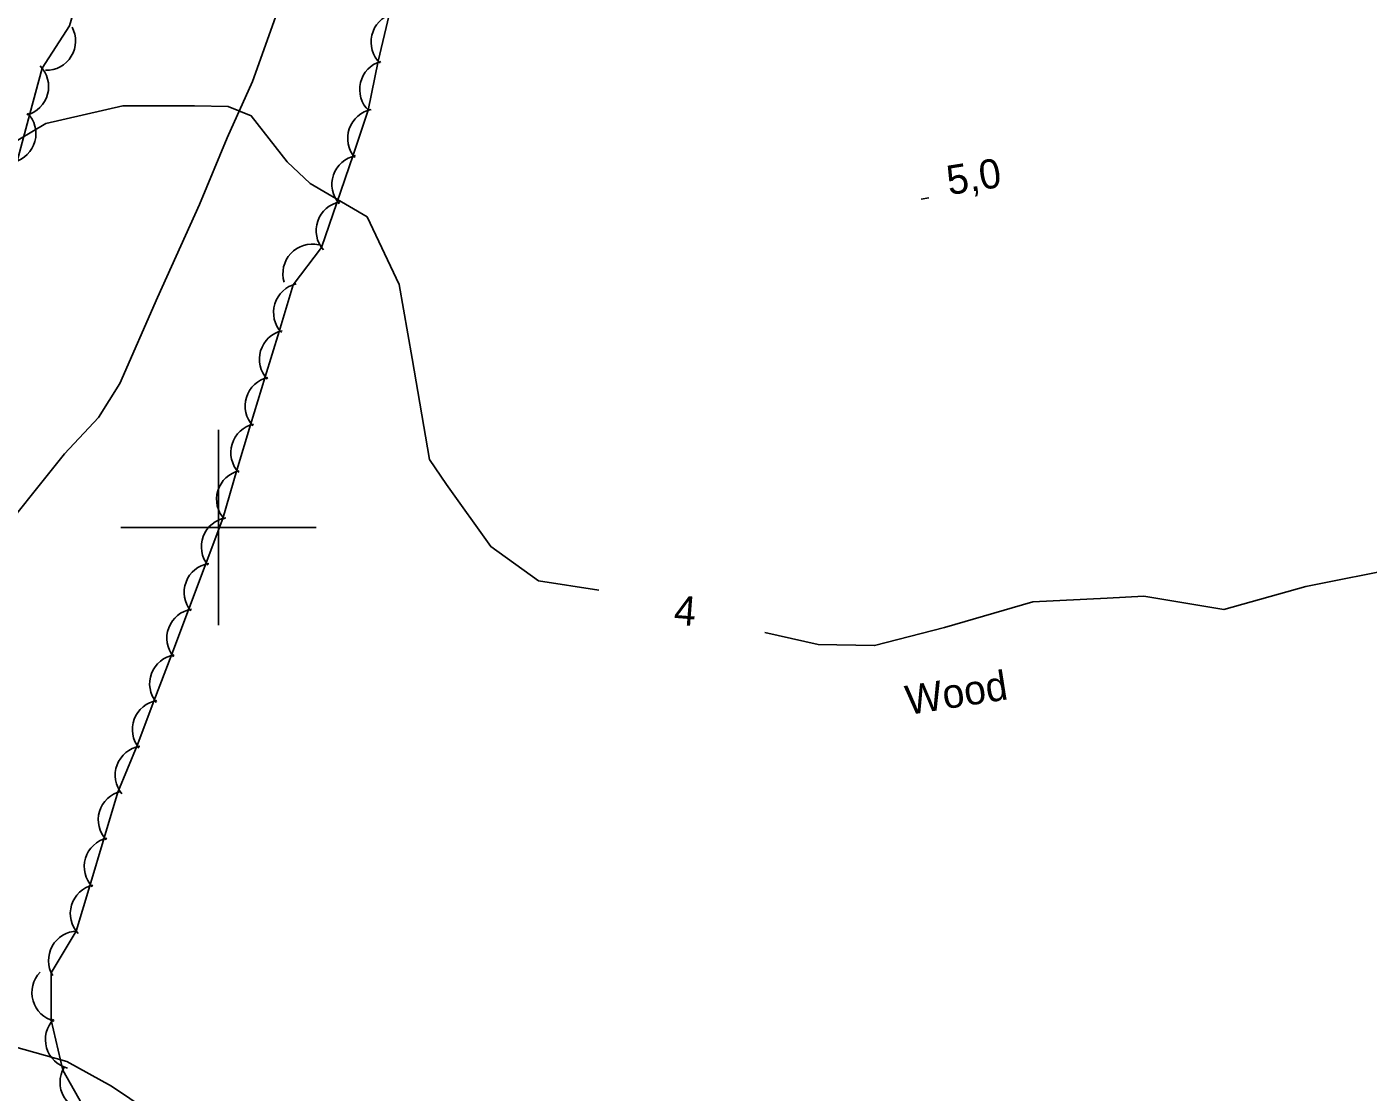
# Model space of a CAD drawing. Extents: x 646142 to 649934, y 5874075 to 5876351.
# Drawn here: x 646580.4 to 646717.7, y 5874542.2 to 5874651.3 of the extents above; entities that cross this region are included whole.
import ezdxf

# ---------------------------------------------------------------- set-up
doc = ezdxf.new("R2010")
doc.units = 0
for name, color, linetype in [('Niveau 2', 7, 'Continuous'), ('Niveau 22', 7, 'Continuous'), ('Niveau 3', 7, 'Continuous'), ('Niveau 44', 7, 'Continuous'), ('Niveau 61', 7, 'Continuous')]:
    doc.layers.add(name, color=color, linetype=linetype)

msp = doc.modelspace()

# ---------------------------------------------------------------- linework, layer by layer
at = {"layer": 'Niveau 2'}
for points in [[(646638.91, 5874593.59), (646632.75, 5874594.56), (646627.87, 5874598.06), (646623.35, 5874604.41), (646621.61, 5874606.98), (646619.81, 5874617.33), (646618.48, 5874624.88), (646615.2, 5874631.81), (646609.39, 5874635.23), (646607.03, 5874637.46), (646603.35, 5874642.17), (646600.97, 5874643.1), (646597.55, 5874643.18), (646590.2, 5874643.18), (646582.34, 5874641.37), (646574.04, 5874636.46)], [(646721.23, 5874595.94), (646711.29, 5874593.96), (646702.91, 5874591.63), (646694.7, 5874592.97), (646690.96, 5874592.79), (646683.35, 5874592.41), (646674.29, 5874589.79), (646667.15, 5874587.92), (646661.38, 5874588.04), (646655.93, 5874589.25)], [(646480.21, 5874558.48), (646488.86, 5874557.61), (646495.41, 5874558.37), (646509.57, 5874562.83), (646519.99, 5874565.33), (646528.98, 5874565.05), (646532.66, 5874562.69), (646537.88, 5874555.97), (646541.79, 5874553.68), (646544.25, 5874553.12), (646551.14, 5874553.26), (646557.15, 5874554.75), (646560.99, 5874554.71), (646566.13, 5874553.24), (646572.31, 5874549.01), (646576.8, 5874547.49), (646584.47, 5874545.34), (646589.04, 5874542.81), (646592.79, 5874540.28)]]:
    msp.add_lwpolyline(points, dxfattribs=at)
at = {"layer": 'Niveau 22'}
msp.add_lwpolyline([(646609.42, 5874693.26), (646609.95, 5874686.83), (646610.07, 5874679.66), (646609.96, 5874675.29), (646610.25, 5874670.37), (646609.7, 5874667.14), (646606.34, 5874653.68), (646603.47, 5874645.67), (646600.89, 5874639.92), (646598.04, 5874633.09), (646593.77, 5874623.55), (646589.9, 5874614.74), (646587.71, 5874611.26), (646584.25, 5874607.56), (646576.45, 5874597.85)], dxfattribs=at)
at = {"layer": 'Niveau 3'}
msp.add_line((646671.92, 5874633.63), (646672.71, 5874633.76), dxfattribs=at)
at = {"layer": 'Niveau 44'}
for points in [[(646579.34, 5874637.38), (646580.68, 5874642.35), (646581.95, 5874647.04), (646584.73, 5874651.39), (646586.1, 5874656.04), (646587.55, 5874660.99), (646588.79, 5874665.68), (646590.02, 5874670.63), (646592.26, 5874674.93), (646596.1, 5874678.22), (646598.87, 5874682.2), (646601.42, 5874686.67), (646605.72, 5874688.92), (646610.68, 5874688.85), (646616.18, 5874688.5), (646612.23, 5874691.33), (646607.39, 5874693.93), (646602.65, 5874694.99), (646597.57, 5874696.17), (646592.72, 5874696.04), (646588.84, 5874699.21), (646585.14, 5874702.35), (646579.25, 5874702.88)], [(646617.46, 5874652.49), (646616.33, 5874647.77), (646615.33, 5874642.74), (646613.77, 5874638.14), (646612.1, 5874633.27), (646610.53, 5874628.68), (646607.65, 5874624.86), (646606.2, 5874620.08), (646604.78, 5874615.44), (646603.28, 5874610.51), (646601.87, 5874605.87), (646600.45, 5874600.94), (646598.73, 5874596.4), (646596.92, 5874591.58), (646595.21, 5874587.04), (646593.39, 5874582.23), (646591.68, 5874577.68), (646589.69, 5874572.91), (646588.31, 5874568.25), (646586.83, 5874563.32), (646585.44, 5874558.67), (646582.88, 5874554.42), (646582.88, 5874549.57), (646584.05, 5874544.45), (646586.45, 5874540.23)]]:
    msp.add_lwpolyline(points, dxfattribs=at)
for centre, start, end in [((646618.61, 5874649.72), 106.5227, 226.5007), ((646582.37, 5874649.82), 268.6246, 28.6026), ((646579.61, 5874645.15), 284.8776, 44.8555), ((646617.45, 5874644.86), 106.5227, 226.5007), ((646578.31, 5874640.33), 284.8776, 44.8555), ((646616.22, 5874639.87), 101.1734, 221.1513), ((646614.6, 5874635.14), 101.1734, 221.1513), ((646612.99, 5874630.41), 101.1734, 221.1513), ((646609.59, 5874626.02), 77.1721, 197.15), ((646608.63, 5874622.03), 103.0677, 223.0456), ((646607.18, 5874617.24), 103.0677, 223.0456), ((646605.72, 5874612.46), 103.0677, 223.0456), ((646604.26, 5874607.68), 103.0677, 223.0456), ((646602.8, 5874602.9), 103.0677, 223.0456), ((646601.24, 5874598.05), 99.3602, 219.3381), ((646599.48, 5874593.37), 99.3602, 219.3381), ((646597.71, 5874588.69), 99.3602, 219.3381), ((646595.95, 5874584.01), 99.3602, 219.3381), ((646594.18, 5874579.33), 99.3602, 219.3381), ((646592.42, 5874574.65), 99.3602, 219.3381), ((646590.69, 5874570.08), 103.3968, 223.3748), ((646589.26, 5874565.29), 103.3968, 223.3748), ((646587.83, 5874560.49), 103.3968, 223.3748), ((646585.6, 5874555.69), 91.0748, 211.0527), ((646583.9, 5874552.39), 136.0315, 256.0095), ((646585.28, 5874547.58), 136.0315, 256.0095), ((646586.78, 5874543.21), 149.7082, 269.6862)]:
    msp.add_arc(centre, 3, start, end, dxfattribs=at)
at = {"layer": 'Niveau 61'}
for points in [[(646600, 5874610), (646600, 5874600), (646600, 5874590)], [(646590, 5874600), (646600, 5874600), (646610, 5874600)]]:
    msp.add_lwpolyline(points, dxfattribs=at)

# ---------------------------------------------------------------- texts
at = {"layer": 'Niveau 2'}
msp.add_text('4', height=3, rotation=355.4764, dxfattribs=at).set_placement((646646.54, 5874590.09))
at = {"layer": 'Niveau 3'}
msp.add_text('5,0  ', height=3, rotation=8.941, dxfattribs=at).set_placement((646674.77, 5874634.04))
at = {"layer": 'Niveau 44'}
msp.add_text('Wood', height=3, rotation=8.9405, dxfattribs=at).set_placement((646670.57, 5874580.81))

doc.saveas('drawing.dxf')
